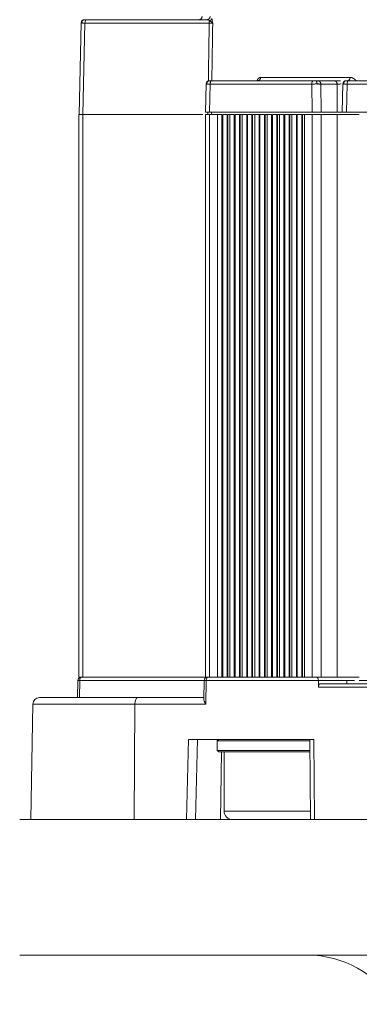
# Model space of a CAD drawing. Header units: millimetres. Extents: x 5437 to 18441, y -4466 to 3128.
# Tile 336 of 497: x 13615 to 13665, y -218 to -72. Entities that reach past the tile are written whole.
import ezdxf

# ---------------------------------------------------------------- set-up
doc = ezdxf.new("R2010")
doc.units = ezdxf.units.MM
doc.layers.add('1', color=7, linetype='Continuous', true_color=0xffffff)
doc.dimstyles.get("Standard").update_dxf_attribs({"dimtxt": 0.18, "dimasz": 0.18, "dimexe": 0.18, "dimexo": 0.0625, "dimgap": 0.09, "dimtad": 0, "dimtih": 1, "dimtoh": 1, "dimdec": 4, "dimzin": 0, "dimdsep": 46, "dimtxsty": 'Standard', "dimcen": 0.09, "dimadec": 0, "dimazin": 0, "dimtfac": 1, "dimtdec": 4, "dimtofl": 0, "dimtmove": 0, "dimatfit": 3, "dimfxl": 1, "dimtolj": 1, "dimtzin": 0, "dimarcsym": 0})

# ---------------------------------------------------------------- blocks, each defined once
blk = doc.blocks.new('*D4')
at = {"color": 0, "lineweight": -2, "transparency": 16777216}
for p, q in [((13346.81, 234.5), (13346.81, -825.63)), ((13857.59, -64.5), (13857.59, -825.63))]:
    blk.add_line(p, q, dxfattribs=at)
at = {"color": 0, "lineweight": 0, "transparency": 16777216}
for p, q in [((13426.81, -825.45), (13508.78, -825.45)), ((13777.59, -825.45), (13695.62, -825.45))]:
    blk.add_line(p, q, dxfattribs=at)
at = {"color": 0, "lineweight": 20, "transparency": 16777216}
for points in [[(13426.81, -812.12), (13426.81, -838.79), (13346.81, -825.45)], [(13777.59, -812.12), (13777.59, -838.79), (13857.59, -825.45)]]:
    blk.add_solid(points, dxfattribs=at)
at = {"layer": 'Defpoints', "color": 0, "lineweight": 20, "transparency": 16777216}
for p in [(13346.81, 234.56), (13857.59, -64.44), (13346.81, -825.45)]:
    blk.add_point(p, dxfattribs=at)
at = {"color": 0, "lineweight": 20, "transparency": 16777216, "insert": (13602.2, -825.45), "char_height": 80, "attachment_point": 5}
blk.add_mtext('\\A1;515', dxfattribs=at)

msp = doc.modelspace()

# ---------------------------------------------------------------- linework, layer by layer
at = {"layer": '1', "color": 0, "lineweight": 20}
for p, q in [((13624.65046, -72.43566), (13642.44051, -72.43566)), ((13623.87147, -72.90209), (13623.56497, -86.43566)), ((13624.43015, -72.92694), (13624.12421, -86.43566)), ((13642.78628, -72.92694), (13624.43015, -72.92694)), ((13650.37181, -80.94439), (13663.58691, -80.94439)), ((13642.33167, -81.90209), (13642.23865, -86.08566)), ((13642.93264, -81.92694), (13642.84017, -86.08566)), ((13657.94624, -81.92694), (13642.93264, -81.92694)), ((13643.13181, -81.43566), (13658.14541, -81.43566)), ((13657.9839, -86.08566), (13657.94624, -81.92694)), ((13658.80311, -81.43566), (13661.21128, -81.43566)), ((13661.66981, -81.92694), (13659.26165, -81.92694)), ((13659.26165, -81.92694), (13659.29931, -86.08566)), ((13662.5341, -81.8999), (13662.43798, -86.08566)), ((13663.135, -81.92694), (13663.0395, -86.08566)), ((13719.85815, -81.92694), (13663.135, -81.92694)), ((13663.33417, -81.43566), (13720.05732, -81.43566)), ((13623.55614, -86.43566), (13624.11641, -86.43566)), ((13623.55614, -86.43566), (13623.55614, -169.43566)), ((13641.84935, -86.43566), (13624.11641, -86.43566)), ((13624.11641, -86.43566), (13624.11641, -169.43566)), ((13642.23092, -86.43566), (13642.23092, -169.43566)), ((13642.84017, -86.08566), (13642.23865, -86.08566)), ((13642.83252, -86.43566), (13643.99943, -86.43566)), ((13642.83252, -86.43566), (13642.83252, -169.43566)), ((13657.9839, -86.08566), (13642.84017, -86.08566)), ((13643.99943, -169.43566), (13643.99943, -86.43566)), ((13644.65723, -86.43566), (13644.65723, -169.43566)), ((13644.77675, -169.43566), (13644.77675, -86.43566)), ((13644.77675, -86.43566), (13645.43455, -86.43566)), ((13645.43455, -169.43566), (13645.43455, -86.43566)), ((13645.53305, -86.43566), (13645.53305, -169.43566)), ((13645.83385, -169.43566), (13645.83385, -86.43566)), ((13646.49166, -86.43566), (13646.49166, -169.43566)), ((13646.61118, -86.43566), (13647.26898, -86.43566)), ((13646.61118, -169.43566), (13646.61118, -86.43566)), ((13647.26898, -169.43566), (13647.26898, -86.43566)), ((13647.36748, -86.43566), (13647.36748, -169.43566)), ((13647.66828, -169.43566), (13647.66828, -86.43566)), ((13648.32608, -86.43566), (13648.32608, -169.43566)), ((13648.4456, -86.43566), (13649.10341, -86.43566)), ((13648.4456, -169.43566), (13648.4456, -86.43566)), ((13649.10341, -169.43566), (13649.10341, -86.43566)), ((13649.2019, -86.43566), (13649.2019, -169.43566)), ((13649.50271, -86.43566), (13649.50271, -169.43566)), ((13650.16051, -86.43566), (13650.16051, -169.43566)), ((13650.28003, -86.43566), (13650.93784, -86.43566)), ((13650.28003, -169.43566), (13650.28003, -86.43566)), ((13650.93784, -169.43566), (13650.93784, -86.43566)), ((13651.03633, -86.43566), (13651.03633, -169.43566)), ((13651.33713, -169.43566), (13651.33713, -86.43566)), ((13651.99494, -86.43566), (13651.99494, -169.43566)), ((13652.11446, -86.43566), (13652.77226, -86.43566)), ((13652.11446, -169.43566), (13652.11446, -86.43566)), ((13652.77226, -169.43566), (13652.77226, -86.43566)), ((13652.87076, -86.43566), (13652.87076, -169.43566)), ((13653.17156, -169.43566), (13653.17156, -86.43566)), ((13653.82937, -86.43566), (13653.82937, -169.43566)), ((13653.94888, -86.43566), (13654.60669, -86.43566)), ((13653.94888, -169.43566), (13653.94888, -86.43566)), ((13654.60669, -169.43566), (13654.60669, -86.43566)), ((13654.70519, -86.43566), (13654.70519, -169.43566)), ((13655.00599, -169.43566), (13655.00599, -86.43566)), ((13655.66379, -86.43566), (13655.66379, -169.43566)), ((13655.78331, -169.43566), (13655.78331, -86.43566)), ((13655.78331, -86.43566), (13656.44112, -86.43566)), ((13656.44112, -169.43566), (13656.44112, -86.43566)), ((13656.53961, -86.43566), (13656.53961, -169.43566)), ((13656.84041, -86.43566), (13657.98693, -86.43566)), ((13656.84041, -86.43566), (13656.84041, -169.43566)), ((13659.29931, -86.08566), (13657.9839, -86.08566)), ((13657.98693, -169.43566), (13657.98693, -86.43566)), ((13661.6935, -86.08566), (13659.29931, -86.08566)), ((13659.30254, -86.43566), (13659.30254, -169.43566)), ((13661.69532, -86.43566), (13659.30254, -86.43566)), ((13661.69532, -86.43566), (13664.32654, -86.43566)), ((13661.69532, -169.43566), (13661.69532, -86.43566)), ((13719.89581, -86.08566), (13663.0395, -86.08566)), ((13664.32654, -86.43566), (13664.95524, -86.43566)), ((13623.39463, -169.92433), (13623.33771, -172.43564)), ((13624.11641, -169.43566), (13623.55614, -169.43566)), ((13623.67534, -169.92694), (13623.61848, -172.43566)), ((13642.05852, -169.92694), (13623.67534, -169.92694)), ((13624.11641, -169.43566), (13642.23087, -169.43566)), ((13642.05878, -169.92453), (13641.99661, -172.71533)), ((13642.83252, -169.43566), (13642.23092, -169.43566)), ((13642.35948, -169.92694), (13642.28172, -173.41821)), ((13658.90859, -169.92694), (13642.35948, -169.92694)), ((13642.83252, -169.43566), (13643.99943, -169.43566)), ((13644.65372, -169.43566), (13643.99943, -169.43566)), ((13644.65372, -169.43566), (13645.53304, -169.43566)), ((13645.83385, -169.43566), (13645.53305, -169.43566)), ((13646.48814, -169.43566), (13645.83385, -169.43566)), ((13646.48814, -169.43566), (13647.36747, -169.43566)), ((13647.66828, -169.43566), (13647.36748, -169.43566)), ((13648.32257, -169.43566), (13647.66828, -169.43566)), ((13648.32257, -169.43566), (13649.20189, -169.43566)), ((13649.50271, -169.43566), (13649.2019, -169.43566)), ((13650.157, -169.43566), (13649.50271, -169.43566)), ((13650.157, -169.43566), (13651.03632, -169.43566)), ((13651.33713, -169.43566), (13651.03633, -169.43566)), ((13651.99142, -169.43566), (13651.33713, -169.43566)), ((13651.99142, -169.43566), (13652.87075, -169.43566)), ((13653.17156, -169.43566), (13652.87076, -169.43566)), ((13653.82585, -169.43566), (13653.17156, -169.43566)), ((13653.82585, -169.43566), (13654.70517, -169.43566)), ((13655.00599, -169.43566), (13654.70519, -169.43566)), ((13655.66028, -169.43566), (13655.00599, -169.43566)), ((13655.66028, -169.43566), (13656.5396, -169.43566)), ((13656.84041, -169.43566), (13656.53961, -169.43566)), ((13656.84041, -169.43566), (13657.98693, -169.43566)), ((13659.30254, -169.43566), (13657.98693, -169.43566)), ((13663.11873, -169.92694), (13658.90859, -169.92694)), ((13658.91765, -170.92694), (13658.90859, -169.92694)), ((13659.30254, -169.43566), (13661.69532, -169.43566)), ((13664.26053, -169.92694), (13663.11873, -169.92694)), ((13692.65699, -169.92694), (13664.91041, -169.92694)), ((13724.45059, -170.92694), (13658.91765, -170.92694)), ((13659.10895, -170.43566), (13724.16051, -170.43566)), ((13617.73658, -172.43566), (13632.21699, -172.43566)), ((13632.21699, -172.43566), (13642.00271, -172.43566)), ((13616.73673, -173.41821), (13616.43969, -190.43566)), ((13631.81865, -173.41821), (13616.73673, -173.41821)), ((13631.70031, -190.43566), (13631.81865, -173.41821)), ((13642.28172, -173.41821), (13631.81865, -173.41821)), ((13639.45355, -190.43566), (13639.72453, -178.63566)), ((13658.23572, -178.63566), (13639.72453, -178.63566)), ((13641.04074, -178.63566), (13640.76976, -190.43566)), ((13644.18529, -178.63566), (13643.98529, -178.83566)), ((13657.63386, -178.63566), (13657.74072, -190.43566)), ((13658.23572, -178.63566), (13658.34258, -190.43566)), ((13643.98529, -178.83566), (13657.63542, -178.83566)), ((13643.98529, -178.83566), (13643.98529, -180.23566)), ((13643.98529, -180.23566), (13644.18529, -180.43566)), ((13643.98529, -180.23566), (13657.64827, -180.23566)), ((13657.64987, -180.43566), (13644.18529, -180.43566)), ((13644.61851, -180.43572), (13644.45841, -190.43566)), ((13644.98529, -180.43566), (13644.98529, -189.18566)), ((13644.98529, -189.18566), (13657.72919, -189.18566)), ((13614.79748, -190.43566), (13766.13562, -190.43566)), ((13614.79748, -210.43566), (13766.13562, -210.43566))]:
    msp.add_line(p, q, dxfattribs=at)
for centre, radius, start, end in [((13623.8945, -169.93566), 0.5, 90, 178.7016518), ((13642.55865, -169.93566), 0.5, 90, 178.7240038), ((13617.73658, -173.43566), 1, 90, 179), ((13646.23529, -189.18566), 1.25, 180, 270), ((13657.32087, -225.43566), 15, 31.0556484, 90)]:
    msp.add_arc(centre, radius, start, end, dxfattribs=at)
for centre, major_axis, ratio, start_param, end_param in [((13624.65046, -72.93566), (0, 0.5), 0.440684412, 0, 1.553343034), ((13658.14541, -81.93566), (0, 0.5), 0.398396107, 0, 1.553343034), ((13663.33417, -81.93566), (0, 0.5), 0.398396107, 0, 1.553343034), ((13623.8945, -169.93566), (-0.49987, 0.01133), 0.008363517, 5.166439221, 6.283159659), ((13623.8945, -169.93566), (0, 0.5), 0.438392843, 0, 1.553343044), ((13642.55865, -169.93566), (-0.49988, 0.01113), 0.009352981, 5.122406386, 6.283098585), ((13642.55865, -169.93566), (0, 0.5), 0.398396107, 0, 1.55334308), ((13658.64922, -169.93566), (0, 0.5), 0.518817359, 4.729842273, 6.283185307), ((13632.21699, -173.43566), (0, -1), 0.398396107, 3.141592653, 4.694935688)]:
    msp.add_ellipse(centre, major_axis=major_axis, ratio=ratio, start_param=start_param, end_param=end_param, dxfattribs=at)
for points, degree, knots in [([(13624.37128, -72.43566), (13624.30703, -72.43627), (13624.21437, -72.4536), (13624.0986, -72.51254), (13624.01939, -72.57571), (13623.95446, -72.65348), (13623.89292, -72.76789), (13623.87349, -72.86013), (13623.87144, -72.92435)], 3, [0, 0, 0, 0, 0.239679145, 0.368444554, 0.499874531, 0.631323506, 0.760142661, 1, 1, 1, 1]), ([(13624.40154, -72.43566), (13624.41714, -72.43566), (13624.4377, -72.43566), (13624.46312, -72.43566), (13624.51265, -72.43566), (13624.57208, -72.43566), (13624.59738, -72.43566), (13624.62353, -72.43566), (13624.65046, -72.43566)], 5, [0, 0, 0, 0, 0, 0, 0.601028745, 0.601028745, 0.601028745, 1, 1, 1, 1, 1, 1]), ([(13641.73277, -71.94439), (13641.7321, -71.97979), (13641.72827, -72.01436), (13641.71977, -72.0566), (13641.71789, -72.06499), (13641.71373, -72.08169), (13641.71146, -72.09001), (13641.70414, -72.11459), (13641.69308, -72.1463), (13641.67955, -72.17606), (13641.66483, -72.20487), (13641.65683, -72.21887), (13641.63146, -72.25883), (13641.61275, -72.28282), (13641.58221, -72.31525), (13641.57156, -72.32551), (13641.54973, -72.34456), (13641.53854, -72.35339), (13641.50421, -72.37784), (13641.48029, -72.39149), (13641.44286, -72.40807), (13641.43022, -72.4129), (13641.40478, -72.42116), (13641.39195, -72.42459), (13641.35316, -72.43285), (13641.32689, -72.43566), (13641.30018, -72.43566)], 3, [0, 0, 0, 0, 0.125, 0.125, 0.15625, 0.15625, 0.1875, 0.1875, 0.25, 0.3125, 0.3125, 0.375, 0.375, 0.5, 0.5, 0.5625, 0.5625, 0.625, 0.625, 0.75, 0.75, 0.8125, 0.8125, 0.875, 0.875, 1, 1, 1, 1]), ([(13642.64869, -72.47206), (13642.64518, -72.47081), (13642.63787, -72.4682), (13642.62641, -72.46445), (13642.61403, -72.46066), (13642.60074, -72.45691), (13642.58653, -72.45325), (13642.57142, -72.44975), (13642.5554, -72.44646), (13642.53848, -72.44347), (13642.52065, -72.44084), (13642.50192, -72.43864), (13642.48227, -72.43698), (13642.46171, -72.43588), (13642.44768, -72.43574), (13642.44051, -72.43566)], 3, [0, 0, 0, 0, 0.051158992, 0.106609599, 0.166352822, 0.230389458, 0.298720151, 0.371345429, 0.448265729, 0.529481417, 0.614992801, 0.704800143, 0.798903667, 0.897303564, 1, 1, 1, 1]), ([(13642.76, -72.5267), (13642.75698, -72.52481), (13642.75089, -72.521), (13642.74162, -72.51549), (13642.73215, -72.51009), (13642.72245, -72.50482), (13642.71255, -72.49968), (13642.70244, -72.49467), (13642.69211, -72.48982), (13642.68157, -72.48511), (13642.67081, -72.48057), (13642.65985, -72.47619), (13642.65245, -72.47345), (13642.64872, -72.47207)], 3, [0, 0, 0, 0, 0.082979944, 0.167537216, 0.253674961, 0.34139615, 0.430703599, 0.521599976, 0.61408781, 0.708169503, 0.803847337, 0.901123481, 1, 1, 1, 1]), ([(13642.84572, -72.59397), (13642.84326, -72.5916), (13642.83827, -72.58682), (13642.83059, -72.57984), (13642.82266, -72.5729), (13642.81447, -72.56603), (13642.80602, -72.55923), (13642.79731, -72.55251), (13642.78835, -72.54588), (13642.77913, -72.53935), (13642.76967, -72.53291), (13642.76324, -72.52879), (13642.76, -72.5267)], 3, [0, 0, 0, 0, 0.089697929, 0.18166145, 0.275900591, 0.372424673, 0.471242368, 0.572361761, 0.675790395, 0.781535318, 0.889603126, 1, 1, 1, 1]), ([(13643.12293, -72.76546), (13643.11893, -72.76273), (13643.11098, -72.75732), (13643.09887, -72.7492), (13643.08674, -72.74117), (13643.07458, -72.7332), (13643.06242, -72.72532), (13643.05026, -72.71751), (13643.03813, -72.70979), (13643.02602, -72.70216), (13643.01396, -72.69462), (13643.00196, -72.68718), (13642.99002, -72.67983), (13642.97817, -72.67257), (13642.9664, -72.66542), (13642.95473, -72.65838), (13642.94317, -72.65143), (13642.93174, -72.6446), (13642.92043, -72.63788), (13642.90927, -72.63126), (13642.89825, -72.62476), (13642.8874, -72.61838), (13642.87672, -72.61211), (13642.86622, -72.60596), (13642.85591, -72.59992), (13642.84909, -72.59594), (13642.84572, -72.59397)], 3, [0, 0, 0, 0, 0.049113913, 0.097589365, 0.145426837, 0.192626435, 0.239187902, 0.28511063, 0.330393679, 0.375035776, 0.419035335, 0.462390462, 0.505098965, 0.547158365, 0.588565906, 0.629318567, 0.669413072, 0.708845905, 0.747613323, 0.785711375, 0.823135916, 0.859882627, 0.895947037, 0.931324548, 0.96601046, 1, 1, 1, 1]), ([(13623.93239, -72.9236), (13623.91049, -72.92332), (13623.89427, -72.92319), (13623.87382, -72.92322), (13623.86957, -72.92337), (13623.87321, -72.92396), (13623.88109, -72.92438), (13623.90869, -72.92548), (13623.92841, -72.92616), (13623.95369, -72.92694)], 3, [0, 0, 0, 0, 0.25, 0.25, 0.5, 0.5, 0.75, 0.75, 1, 1, 1, 1]), ([(13624.43015, -72.92694), (13624.37316, -72.92616), (13624.31884, -72.92548), (13624.21752, -72.92438), (13624.17052, -72.92396), (13624.08552, -72.92337), (13624.04752, -72.92322), (13623.98192, -72.92319), (13623.95431, -72.92332), (13623.93239, -72.9236)], 3, [0, 0, 0, 0, 0.25, 0.25, 0.5, 0.5, 0.75, 0.75, 1, 1, 1, 1]), ([(13649.9159, -81.26176), (13649.91798, -81.25823), (13649.92215, -81.25116), (13649.92848, -81.24078), (13649.93488, -81.23056), (13649.94136, -81.22051), (13649.9479, -81.21063), (13649.95452, -81.20093), (13649.96122, -81.19139), (13649.96798, -81.18202), (13649.97482, -81.17282), (13649.98173, -81.1638), (13649.98871, -81.15494), (13649.99577, -81.14625), (13650.00289, -81.13774), (13650.0101, -81.12939), (13650.01737, -81.12122), (13650.02472, -81.11321), (13650.03214, -81.10538), (13650.03963, -81.09772), (13650.0472, -81.09022), (13650.05484, -81.0829), (13650.06255, -81.07574), (13650.07034, -81.06876), (13650.0782, -81.06195), (13650.08614, -81.05531), (13650.09414, -81.04883), (13650.10223, -81.04253), (13650.11038, -81.0364), (13650.11861, -81.03044), (13650.13014, -81.0224), (13650.145, -81.01266), (13650.16324, -81.00173), (13650.18161, -80.99175), (13650.20009, -80.98271), (13650.21869, -80.97464), (13650.23741, -80.96751), (13650.25626, -80.96133), (13650.27522, -80.9561), (13650.2943, -80.95183), (13650.31351, -80.9485), (13650.33283, -80.94614), (13650.35228, -80.94466), (13650.36529, -80.94448), (13650.37181, -80.94439)], 3, [0, 0, 0, 0, 0.016326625, 0.032669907, 0.049032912, 0.065418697, 0.081830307, 0.098270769, 0.114743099, 0.131250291, 0.147795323, 0.164381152, 0.181010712, 0.197686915, 0.21441265, 0.231190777, 0.248024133, 0.264915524, 0.281867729, 0.298883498, 0.315965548, 0.333116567, 0.350339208, 0.367636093, 0.385009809, 0.402462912, 0.419997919, 0.437617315, 0.455323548, 0.473119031, 0.49100614, 0.529814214, 0.568594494, 0.607370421, 0.646165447, 0.685002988, 0.723906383, 0.762898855, 0.802003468, 0.841243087, 0.880640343, 0.920217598, 0.959996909, 1, 1, 1, 1]), ([(13663.58691, -80.94439), (13663.59131, -80.94441), (13663.60013, -80.94446), (13663.61337, -80.94483), (13663.62663, -80.94542), (13663.63993, -80.94625), (13663.65325, -80.94731), (13663.66661, -80.94862), (13663.67999, -80.95016), (13663.6934, -80.95194), (13663.70683, -80.95395), (13663.7203, -80.95621), (13663.73379, -80.9587), (13663.74731, -80.96142), (13663.76086, -80.96439), (13663.77444, -80.96759), (13663.78805, -80.97102), (13663.80169, -80.9747), (13663.81535, -80.97861), (13663.82904, -80.98276), (13663.84276, -80.98715), (13663.85651, -80.99177), (13663.87029, -80.99663), (13663.88409, -81.00173), (13663.89793, -81.00706), (13663.91179, -81.01263), (13663.92568, -81.01843), (13663.93494, -81.02248), (13663.93957, -81.02451)], 3, [0, 0, 0, 0, 0.036890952, 0.073865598, 0.110929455, 0.148087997, 0.185346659, 0.222710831, 0.260185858, 0.297777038, 0.335489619, 0.373328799, 0.411299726, 0.44940749, 0.487657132, 0.526053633, 0.564601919, 0.603306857, 0.642173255, 0.681205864, 0.720409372, 0.759788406, 0.799347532, 0.839091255, 0.879024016, 0.919150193, 0.959474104, 1, 1, 1, 1]), ([(13663.93957, -81.02451), (13663.94387, -81.02644), (13663.95258, -81.03034), (13663.96574, -81.03657), (13663.97916, -81.04316), (13663.99285, -81.05013), (13664.0068, -81.05747), (13664.02102, -81.0652), (13664.03551, -81.0733), (13664.05026, -81.08178), (13664.06527, -81.09063), (13664.08056, -81.09986), (13664.09611, -81.10947), (13664.11192, -81.11946), (13664.13365, -81.13347), (13664.16085, -81.1515), (13664.19301, -81.17372), (13664.22416, -81.19612), (13664.25426, -81.21874), (13664.28337, -81.2415), (13664.30227, -81.25715), (13664.31159, -81.26487)], 3, [0, 0, 0, 0, 0.033140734, 0.067093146, 0.101862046, 0.137451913, 0.173866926, 0.211110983, 0.24918773, 0.288100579, 0.327852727, 0.368447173, 0.409886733, 0.452174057, 0.495311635, 0.584741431, 0.672014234, 0.75715195, 0.84017818, 0.921118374, 1, 1, 1, 1]), ([(13664.31159, -81.26487), (13664.3171, -81.26952), (13664.32817, -81.27887), (13664.3448, -81.29325), (13664.36157, -81.30801), (13664.37848, -81.32317), (13664.39553, -81.33871), (13664.41272, -81.35465), (13664.43004, -81.37098), (13664.44752, -81.38768), (13664.45917, -81.39904), (13664.46504, -81.40476)], 3, [0, 0, 0, 0, 0.10541848, 0.21224387, 0.320483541, 0.43014458, 0.541233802, 0.653757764, 0.767722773, 0.883134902, 1, 1, 1, 1]), ([(13642.40969, -81.9236), (13642.38503, -81.92332), (13642.36596, -81.92319), (13642.33969, -81.92322), (13642.33249, -81.92337), (13642.33021, -81.92396), (13642.33513, -81.92438), (13642.35693, -81.92548), (13642.3738, -81.92616), (13642.39634, -81.92694)], 3, [0, 0, 0, 0, 0.25, 0.25, 0.5, 0.5, 0.75, 0.75, 1, 1, 1, 1]), ([(13642.83137, -81.43566), (13642.76712, -81.43627), (13642.67447, -81.4536), (13642.55871, -81.51256), (13642.47951, -81.57574), (13642.41459, -81.65355), (13642.35307, -81.76802), (13642.33368, -81.8603), (13642.33165, -81.92455)], 3, [0, 0, 0, 0, 0.239662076, 0.368424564, 0.499855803, 0.631309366, 0.760134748, 1, 1, 1, 1]), ([(13642.93264, -81.92694), (13642.87441, -81.92616), (13642.8186, -81.92548), (13642.71382, -81.92438), (13642.66486, -81.92396), (13642.57556, -81.92337), (13642.53522, -81.92322), (13642.46462, -81.92319), (13642.43436, -81.92332), (13642.40969, -81.9236)], 3, [0, 0, 0, 0, 0.25, 0.25, 0.5, 0.5, 0.75, 0.75, 1, 1, 1, 1]), ([(13642.8703, -81.43566), (13642.88785, -81.43566), (13642.91031, -81.43566), (13642.93751, -81.43566), (13642.98975, -81.43566), (13643.05137, -81.43566), (13643.07746, -81.43566), (13643.10429, -81.43566), (13643.13181, -81.43566)], 5, [0, 0, 0, 0, 0, 0, 0.601028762, 0.601028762, 0.601028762, 1, 1, 1, 1, 1, 1]), ([(13658.71136, -81.92332), (13658.65048, -81.92302), (13658.58724, -81.92288), (13658.45846, -81.92291), (13658.39292, -81.92308), (13658.26207, -81.92371), (13658.19675, -81.92418), (13658.06885, -81.92537), (13658.00626, -81.9261), (13657.94624, -81.92694)], 3, [0, 0, 0, 0, 0.25, 0.25, 0.5, 0.5, 0.75, 0.75, 1, 1, 1, 1]), ([(13658.14541, -81.43566), (13658.1881, -81.43566), (13658.23346, -81.43566), (13658.28062, -81.43566), (13658.36017, -81.43566), (13658.43842, -81.43566), (13658.46942, -81.43566), (13658.49925, -81.43566), (13658.52798, -81.43566)], 5, [0, 0, 0, 0, 0, 0, 0.601110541, 0.601110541, 0.601110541, 1, 1, 1, 1, 1, 1]), ([(13658.52798, -81.43566), (13658.57128, -81.43566), (13658.61311, -81.43566), (13658.65238, -81.43566), (13658.71174, -81.43566), (13658.75921, -81.43566), (13658.77622, -81.43566), (13658.79081, -81.43566), (13658.80311, -81.43566)], 5, [0, 0, 0, 0, 0, 0, 0.60109179, 0.60109179, 0.60109179, 1, 1, 1, 1, 1, 1]), ([(13659.26165, -81.92694), (13659.23557, -81.9261), (13659.20358, -81.92537), (13659.12901, -81.92418), (13659.08643, -81.92371), (13658.99231, -81.92308), (13658.94078, -81.92291), (13658.83073, -81.92288), (13658.77223, -81.92302), (13658.71136, -81.92332)], 3, [0, 0, 0, 0, 0.25, 0.25, 0.5, 0.5, 0.75, 0.75, 1, 1, 1, 1]), ([(13661.21128, -81.43566), (13661.27302, -81.43566), (13661.34546, -81.43566), (13661.4282, -81.43566), (13661.61133, -81.43566), (13661.82968, -81.43566), (13661.94455, -81.43566), (13662.06627, -81.43566), (13662.19414, -81.43566)], 5, [0, 0, 0, 0, 0, 0, 0.506285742, 0.506285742, 0.506285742, 1, 1, 1, 1, 1, 1]), ([(13662.25855, -81.92181), (13662.18923, -81.92263), (13662.12475, -81.9233), (13662.00615, -81.92443), (13661.95202, -81.92488), (13661.85414, -81.92565), (13661.8104, -81.92596), (13661.73286, -81.9265), (13661.69905, -81.92672), (13661.66981, -81.92694)], 3, [0, 0, 0, 0, 0.25, 0.25, 0.5, 0.5, 0.75, 0.75, 1, 1, 1, 1]), ([(13662.60326, -81.92332), (13662.57926, -81.92302), (13662.56126, -81.92288), (13662.53792, -81.92291), (13662.53259, -81.92308), (13662.53482, -81.92371), (13662.54237, -81.92418), (13662.57007, -81.92537), (13662.59021, -81.9261), (13662.61627, -81.92694)], 3, [0, 0, 0, 0, 0.25, 0.25, 0.5, 0.5, 0.75, 0.75, 1, 1, 1, 1]), ([(13663.03375, -81.43566), (13662.96952, -81.43627), (13662.8769, -81.45359), (13662.76119, -81.51251), (13662.68202, -81.57564), (13662.61711, -81.65338), (13662.55558, -81.76776), (13662.53614, -81.85998), (13662.53407, -81.92419)], 3, [0, 0, 0, 0, 0.239701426, 0.368470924, 0.499901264, 0.63134752, 0.760161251, 1, 1, 1, 1]), ([(13663.135, -81.92694), (13663.07499, -81.9261), (13663.01755, -81.92537), (13662.91001, -81.92418), (13662.85991, -81.92371), (13662.76896, -81.92308), (13662.72813, -81.92291), (13662.65728, -81.92288), (13662.62728, -81.92302), (13662.60326, -81.92332)], 3, [0, 0, 0, 0, 0.25, 0.25, 0.5, 0.5, 0.75, 0.75, 1, 1, 1, 1]), ([(13663.06826, -81.43566), (13663.08533, -81.43566), (13663.10765, -81.43566), (13663.13507, -81.43566), (13663.1882, -81.43566), (13663.2514, -81.43566), (13663.27823, -81.43566), (13663.30584, -81.43566), (13663.33417, -81.43566)], 5, [0, 0, 0, 0, 0, 0, 0.60109179, 0.60109179, 0.60109179, 1, 1, 1, 1, 1, 1]), ([(13642.29614, -86.43566), (13642.26134, -86.43566), (13642.23775, -86.43566), (13642.22607, -86.43566), (13642.22703, -86.43566), (13642.27561, -86.43566), (13642.31155, -86.43566), (13642.40529, -86.43566), (13642.53819, -86.43566), (13642.6133, -86.43566), (13642.70468, -86.43566), (13642.8027, -86.43566), (13642.81258, -86.43566), (13642.82252, -86.43566), (13642.83252, -86.43566)], 5, [0, 0, 0, 0, 0, 0, 0.321413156, 0.321413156, 0.321413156, 0.642826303, 0.642826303, 0.642826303, 0.964239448, 0.964239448, 0.964239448, 1, 1, 1, 1, 1, 1]), ([(13643.10949, -86.43566), (13643.09046, -86.43566), (13643.06434, -86.43566), (13642.99908, -86.43567), (13642.95994, -86.43567), (13642.87036, -86.43567), (13642.81992, -86.43567), (13642.70994, -86.43567), (13642.65041, -86.43567), (13642.58763, -86.43567)], 3, [0, 0, 0, 0, 0.25, 0.25, 0.5, 0.5, 0.75, 0.75, 1, 1, 1, 1]), ([(13643.99943, -86.43566), (13644.05705, -86.43566), (13644.11861, -86.43566), (13644.18222, -86.43566), (13644.30917, -86.43566), (13644.42756, -86.43566), (13644.48261, -86.43566), (13644.55607, -86.43566), (13644.61292, -86.43566), (13644.63, -86.43566), (13644.64474, -86.43566), (13644.65723, -86.43566)], 5, [0, 0, 0, 0, 0, 0, 0.400162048, 0.400162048, 0.400162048, 0.800324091, 0.800324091, 0.800324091, 1, 1, 1, 1, 1, 1]), ([(13645.53305, -86.43566), (13645.53298, -86.43566), (13645.53413, -86.43566), (13645.53652, -86.43566), (13645.55035, -86.43566), (13645.58182, -86.43566), (13645.61428, -86.43566), (13645.67504, -86.43566), (13645.75049, -86.43566), (13645.77732, -86.43566), (13645.8051, -86.43566), (13645.83385, -86.43566)], 5, [0, 0, 0, 0, 0, 0, 0.190718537, 0.190718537, 0.190718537, 0.730603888, 0.730603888, 0.730603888, 1, 1, 1, 1, 1, 1]), ([(13645.83385, -86.43566), (13645.89148, -86.43566), (13645.95304, -86.43566), (13646.01665, -86.43566), (13646.1436, -86.43566), (13646.26199, -86.43566), (13646.31703, -86.43566), (13646.3905, -86.43566), (13646.44735, -86.43566), (13646.46442, -86.43566), (13646.47917, -86.43566), (13646.49166, -86.43566)], 5, [0, 0, 0, 0, 0, 0, 0.400162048, 0.400162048, 0.400162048, 0.800324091, 0.800324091, 0.800324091, 1, 1, 1, 1, 1, 1]), ([(13647.36748, -86.43566), (13647.36741, -86.43566), (13647.36856, -86.43566), (13647.37095, -86.43566), (13647.38478, -86.43566), (13647.41625, -86.43566), (13647.4487, -86.43566), (13647.50947, -86.43566), (13647.58492, -86.43566), (13647.61175, -86.43566), (13647.63952, -86.43566), (13647.66828, -86.43566)], 5, [0, 0, 0, 0, 0, 0, 0.190718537, 0.190718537, 0.190718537, 0.730603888, 0.730603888, 0.730603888, 1, 1, 1, 1, 1, 1]), ([(13647.66828, -86.43566), (13647.72591, -86.43566), (13647.78747, -86.43566), (13647.85107, -86.43566), (13647.97803, -86.43566), (13648.09642, -86.43566), (13648.15146, -86.43566), (13648.22492, -86.43566), (13648.28177, -86.43566), (13648.29885, -86.43566), (13648.31359, -86.43566), (13648.32608, -86.43566)], 5, [0, 0, 0, 0, 0, 0, 0.400162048, 0.400162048, 0.400162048, 0.800324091, 0.800324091, 0.800324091, 1, 1, 1, 1, 1, 1]), ([(13649.20191, -86.43566), (13649.20183, -86.43566), (13649.20299, -86.43566), (13649.20538, -86.43566), (13649.21921, -86.43566), (13649.25068, -86.43566), (13649.28313, -86.43566), (13649.34389, -86.43566), (13649.41934, -86.43566), (13649.44617, -86.43566), (13649.47395, -86.43566), (13649.50271, -86.43566)], 5, [0, 0, 0, 0, 0, 0, 0.190718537, 0.190718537, 0.190718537, 0.730603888, 0.730603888, 0.730603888, 1, 1, 1, 1, 1, 1]), ([(13649.50271, -86.43566), (13649.56034, -86.43566), (13649.6219, -86.43566), (13649.6855, -86.43566), (13649.81245, -86.43566), (13649.93084, -86.43566), (13649.98589, -86.43566), (13650.05935, -86.43566), (13650.1162, -86.43566), (13650.13328, -86.43566), (13650.14802, -86.43566), (13650.16051, -86.43566)], 5, [0, 0, 0, 0, 0, 0, 0.400162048, 0.400162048, 0.400162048, 0.800324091, 0.800324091, 0.800324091, 1, 1, 1, 1, 1, 1]), ([(13651.03634, -86.43566), (13651.03626, -86.43566), (13651.03742, -86.43566), (13651.0398, -86.43566), (13651.05363, -86.43566), (13651.0851, -86.43566), (13651.11756, -86.43566), (13651.17832, -86.43566), (13651.25377, -86.43566), (13651.2806, -86.43566), (13651.30838, -86.43566), (13651.33713, -86.43566)], 5, [0, 0, 0, 0, 0, 0, 0.190718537, 0.190718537, 0.190718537, 0.730603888, 0.730603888, 0.730603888, 1, 1, 1, 1, 1, 1]), ([(13651.33713, -86.43566), (13651.39476, -86.43566), (13651.45632, -86.43566), (13651.51993, -86.43566), (13651.64688, -86.43566), (13651.76527, -86.43566), (13651.82031, -86.43566), (13651.89378, -86.43566), (13651.95063, -86.43566), (13651.9677, -86.43566), (13651.98245, -86.43566), (13651.99494, -86.43566)], 5, [0, 0, 0, 0, 0, 0, 0.400162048, 0.400162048, 0.400162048, 0.800324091, 0.800324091, 0.800324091, 1, 1, 1, 1, 1, 1]), ([(13652.87076, -86.43566), (13652.87069, -86.43566), (13652.87184, -86.43566), (13652.87423, -86.43566), (13652.88806, -86.43566), (13652.91953, -86.43566), (13652.95198, -86.43566), (13653.01275, -86.43566), (13653.0882, -86.43566), (13653.11503, -86.43566), (13653.1428, -86.43566), (13653.17156, -86.43566)], 5, [0, 0, 0, 0, 0, 0, 0.190718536, 0.190718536, 0.190718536, 0.730603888, 0.730603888, 0.730603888, 1, 1, 1, 1, 1, 1]), ([(13653.17156, -86.43566), (13653.22919, -86.43566), (13653.29075, -86.43566), (13653.35435, -86.43566), (13653.48131, -86.43566), (13653.5997, -86.43566), (13653.65474, -86.43566), (13653.7282, -86.43566), (13653.78505, -86.43566), (13653.80213, -86.43566), (13653.81688, -86.43566), (13653.82937, -86.43566)], 5, [0, 0, 0, 0, 0, 0, 0.400162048, 0.400162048, 0.400162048, 0.800324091, 0.800324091, 0.800324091, 1, 1, 1, 1, 1, 1]), ([(13654.70519, -86.43566), (13654.70511, -86.43566), (13654.70627, -86.43566), (13654.70866, -86.43566), (13654.72249, -86.43566), (13654.75396, -86.43566), (13654.78641, -86.43566), (13654.84717, -86.43566), (13654.92262, -86.43566), (13654.94945, -86.43566), (13654.97723, -86.43566), (13655.00599, -86.43566)], 5, [0, 0, 0, 0, 0, 0, 0.190718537, 0.190718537, 0.190718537, 0.730603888, 0.730603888, 0.730603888, 1, 1, 1, 1, 1, 1]), ([(13655.00599, -86.43566), (13655.06362, -86.43566), (13655.12518, -86.43566), (13655.18878, -86.43566), (13655.31573, -86.43566), (13655.43412, -86.43566), (13655.48917, -86.43566), (13655.56263, -86.43566), (13655.61948, -86.43566), (13655.63656, -86.43566), (13655.6513, -86.43566), (13655.66379, -86.43566)], 5, [0, 0, 0, 0, 0, 0, 0.400162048, 0.400162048, 0.400162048, 0.800324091, 0.800324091, 0.800324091, 1, 1, 1, 1, 1, 1]), ([(13656.53962, -86.43566), (13656.53954, -86.43566), (13656.5407, -86.43566), (13656.54308, -86.43566), (13656.55691, -86.43566), (13656.58839, -86.43566), (13656.62084, -86.43566), (13656.6816, -86.43566), (13656.75705, -86.43566), (13656.78388, -86.43566), (13656.81166, -86.43566), (13656.84041, -86.43566)], 5, [0, 0, 0, 0, 0, 0, 0.190718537, 0.190718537, 0.190718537, 0.730603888, 0.730603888, 0.730603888, 1, 1, 1, 1, 1, 1]), ([(13657.98693, -86.43566), (13658.0768, -86.43566), (13658.17145, -86.43566), (13658.26908, -86.43566), (13658.46633, -86.43566), (13658.65974, -86.43566), (13658.75353, -86.43566), (13658.93146, -86.43566), (13659.08348, -86.43566), (13659.15137, -86.43566), (13659.22179, -86.43566), (13659.27697, -86.43566), (13659.28596, -86.43566), (13659.29449, -86.43566), (13659.30254, -86.43566)], 5, [0, 0, 0, 0, 0, 0, 0.311882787, 0.311882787, 0.311882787, 0.623765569, 0.623765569, 0.623765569, 0.935648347, 0.935648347, 0.935648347, 1, 1, 1, 1, 1, 1]), ([(13662.47623, -86.08566), (13662.46109, -86.08566), (13662.44608, -86.08566), (13662.41413, -86.08566), (13662.36342, -86.08566), (13662.31458, -86.08566), (13662.21936, -86.08566), (13662.15914, -86.08566), (13662.07373, -86.08566), (13662.03226, -86.08566), (13661.99266, -86.08566), (13661.96669, -86.08566), (13661.95393, -86.08566), (13661.89156, -86.08566), (13661.80042, -86.08566), (13661.72624, -86.08566), (13661.6935, -86.08566)], 3, [0, 0, 0, 0, 0.043640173, 0.043640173, 0.0939749, 0.194644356, 0.194644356, 0.395983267, 0.395983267, 0.496652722, 0.54698745, 0.54698745, 0.597322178, 0.597322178, 0.798661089, 1, 1, 1, 1]), ([(13663.0395, -86.08566), (13662.91558, -86.08566), (13662.79549, -86.08566), (13662.68719, -86.08566), (13662.54087, -86.08566), (13662.46195, -86.08566), (13662.44239, -86.08566), (13662.42898, -86.08566), (13662.45216, -86.08566), (13662.46925, -86.08566), (13662.49242, -86.08566), (13662.52076, -86.08566)], 5, [0, 0, 0, 0, 0, 0, 0.456952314, 0.456952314, 0.456952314, 0.759392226, 0.759392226, 0.759392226, 1, 1, 1, 1, 1, 1]), ([(13664.32654, -169.43566), (13664.27665, -169.43566), (13664.22603, -169.43566), (13664.17475, -169.43566), (13663.92469, -169.43566), (13663.66302, -169.43566), (13663.4528, -169.43566), (13663.03647, -169.43566), (13662.64642, -169.43566), (13662.46249, -169.43566), (13662.16557, -169.43566), (13661.92668, -169.43566), (13661.83575, -169.43566), (13661.75836, -169.43566), (13661.69532, -169.43566)], 5, [0, 0, 0, 0, 0, 0, 0.086562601, 0.086562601, 0.086562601, 0.417359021, 0.417359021, 0.417359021, 0.748155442, 0.748155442, 0.748155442, 1, 1, 1, 1, 1, 1]), ([(13658.91765, -170.92694), (13658.91712, -170.86871), (13658.91996, -170.80853), (13658.92666, -170.74864), (13658.9482, -170.63391), (13658.98372, -170.54195), (13659.0047, -170.50383), (13659.03863, -170.46208), (13659.07428, -170.44198), (13659.086, -170.43771), (13659.09756, -170.43566), (13659.10895, -170.43566)], 5, [0, 0, 0, 0, 0, 0, 0.397871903, 0.397871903, 0.397871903, 0.804686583, 0.804686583, 0.804686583, 1, 1, 1, 1, 1, 1]), ([(13641.9967, -172.71177), (13641.99653, -172.72358), (13641.99689, -172.73563), (13641.99828, -172.7561), (13641.99906, -172.7644), (13642.00102, -172.7812), (13642.00221, -172.78972), (13642.00635, -172.81541), (13642.00985, -172.83274), (13642.02234, -172.88531), (13642.03327, -172.92115), (13642.05288, -172.9761), (13642.05995, -172.99462), (13642.07511, -173.03205), (13642.08321, -173.05103), (13642.10874, -173.1081), (13642.12734, -173.14631), (13642.1672, -173.22314), (13642.18846, -173.26177), (13642.22214, -173.32013), (13642.23943, -173.34942), (13642.25736, -173.37887), (13642.26946, -173.39855), (13642.27563, -173.40849), (13642.28172, -173.41821)], 3, [0, 0, 0, 0, 0.058861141, 0.058861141, 0.09807526, 0.09807526, 0.137289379, 0.137289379, 0.215717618, 0.215717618, 0.372574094, 0.372574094, 0.451002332, 0.451002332, 0.529430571, 0.529430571, 0.686287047, 0.686287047, 0.843143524, 0.843143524, 0.921571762, 0.960785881, 0.960785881, 1, 1, 1, 1])]:
    msp.add_open_spline(points, degree=degree, knots=knots, dxfattribs=at)
for points, weights in [([(13624.40154, -72.43566), (13623.94344, -72.43566), (13623.93239, -72.9236)], [1, 0.715584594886, 1]), ([(13642.9241, -71.94439), (13642.91581, -72.43566), (13642.44051, -72.43566)], [1, 0.713250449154, 1]), ([(13642.84572, -72.59397), (13642.78776, -72.73449), (13642.78628, -72.92694)], [0.856998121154, 0.863937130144, 1]), ([(13643.16703, -72.26099), (13643.11491, -72.48663), (13642.84572, -72.59397)], [1, 0.864652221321, 1]), ([(13643.30825, -72.92694), (13643.18735, -72.93042), (13642.78628, -72.92694)], [1, 0.912995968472, 1]), ([(13649.9159, -81.26176), (13649.95133, -81.3597), (13649.92951, -81.44487)], [1, 0.936404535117, 0.932688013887]), ([(13650.37181, -80.94439), (13650.36426, -81.43566), (13649.93169, -81.43566)], [1, 0.713250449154, 1]), ([(13663.58691, -80.94439), (13663.58065, -81.43566), (13663.22237, -81.43566)], [1, 0.713250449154, 1]), ([(13642.8703, -81.43566), (13642.42054, -81.43566), (13642.40969, -81.9236)], [1, 0.715584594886, 1]), ([(13643.13181, -81.43566), (13642.93606, -81.43566), (13642.93264, -81.92694)], [1, 0.713250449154, 1]), ([(13658.52798, -81.43566), (13658.70694, -81.43566), (13658.71136, -81.92332)], [1, 0.715778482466, 1]), ([(13658.80311, -81.43566), (13659.25378, -81.43566), (13659.26165, -81.92694)], [1, 0.713250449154, 1]), ([(13661.21128, -81.43566), (13661.66195, -81.43566), (13661.66981, -81.92694)], [1, 0.713250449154, 1]), ([(13662.60326, -81.92332), (13662.61446, -81.43566), (13663.06826, -81.43566)], [1, 0.715778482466, 1])]:
    msp.add_rational_spline(points, weights, degree=2, dxfattribs=at)
for points, degree in [([(13643.16703, -72.26099), (13643.18728, -72.3269), (13643.20739, -72.4101), (13643.2287, -72.50071), (13643.24348, -72.57356)], 4), ([(13643.24348, -72.57356), (13643.26293, -72.6694), (13643.28522, -72.79369), (13643.30825, -72.92694)], 3), ([(13642.6608, -81.46762), (13642.68589, -79.75948), (13642.71098, -78.05135), (13642.73608, -76.34321), (13642.76117, -74.63507), (13642.78628, -72.92694)], 5), ([(13643.22689, -72.84326), (13643.19714, -72.81734), (13643.16253, -72.79124), (13643.12294, -72.76546)], 3), ([(13643.30825, -72.92694), (13643.26651, -75.76314), (13643.22477, -78.59934), (13643.18304, -81.43553)], 3), ([(13643.30827, -72.92694), (13643.28798, -72.89964), (13643.26061, -72.87158), (13643.22694, -72.8433)], 3), ([(13649.82805, -81.43398), (13649.85665, -81.37084), (13649.88597, -81.31297), (13649.9159, -81.26176)], 3), ([(13661.6935, -86.08566), (13661.68876, -85.25392), (13661.68402, -84.42217), (13661.67928, -83.59043), (13661.67455, -82.75868), (13661.66981, -81.92694)], 5), ([(13642.58784, -86.43566), (13642.58887, -86.36563), (13642.5899, -86.29559), (13642.59093, -86.22556), (13642.59195, -86.15553), (13642.59298, -86.08549)], 5), ([(13643.11464, -86.08549), (13643.11293, -86.20222), (13643.11121, -86.31894), (13643.10949, -86.43566)], 3), ([(13663.12142, -170.43566), (13663.12007, -170.1813), (13663.11873, -169.92694)], 2), ([(13664.95524, -169.43566), (13664.84761, -169.43566), (13664.72948, -169.43566), (13664.60218, -169.43566), (13664.46729, -169.43566), (13664.32654, -169.43566)], 5)]:
    msp.add_open_spline(points, degree=degree, dxfattribs=at)

# ---------------------------------------------------------------- dimensions: what is measured, and where the dimension line sits
at = {"color": 0, "lineweight": 20}
dim = msp.add_linear_dim(base=(13346.81039, -825.45454), p1=(13857.58667, -64.43566), p2=(13346.81039, 234.56434), text='515', dimstyle='Standard', override={"dimtxt": 80, "dimasz": 80, "dimdec": 0, "dimlwd": 0}, dxfattribs=at)
dim.commit()
dim.dimension.update_dxf_attribs({"geometry": '*D4', "text_midpoint": (13602.19853, -825.45454)})

doc.saveas('drawing.dxf')
